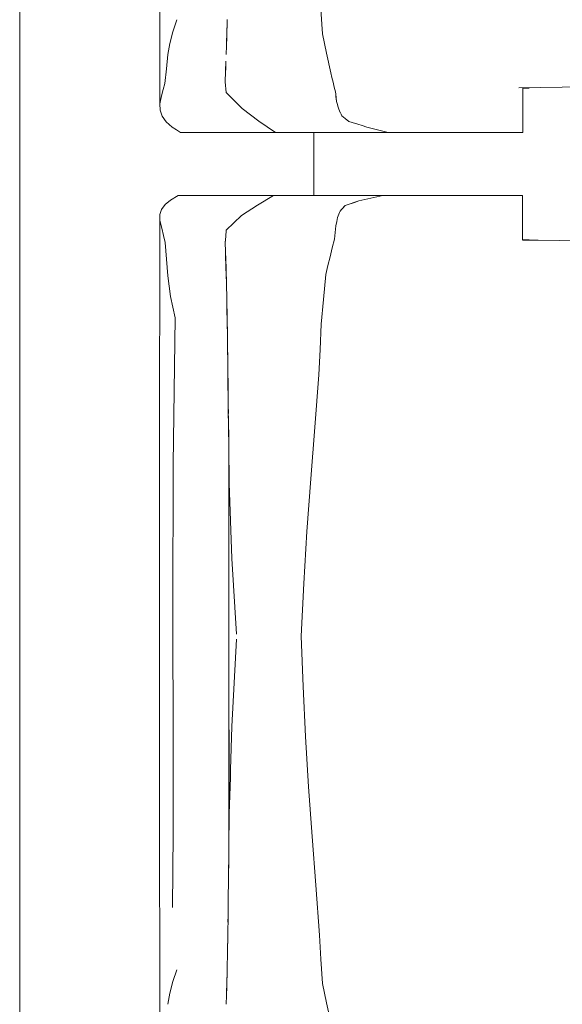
# Model space of a CAD drawing. Header units: millimetres. Extents: x -261 to 187, y -214 to 106.
# Tile 869 of 1056: x -197.063 to -196.72, y 9.289 to 9.912. Entities that reach past the tile are written whole.
import ezdxf

# ---------------------------------------------------------------- set-up
doc = ezdxf.new("R2010")
doc.units = ezdxf.units.MM
doc.header["$LTSCALE"] = 0.005
doc.header["$MEASUREMENT"] = 0
doc.layers.add('IFC-Elemento de mobília-Contorno', color=9, linetype='Continuous', lineweight=5)
doc.layers.add('IFC-Laje-Contorno', color=9, linetype='Continuous', lineweight=5)

msp = doc.modelspace()

# ---------------------------------------------------------------- linework, layer by layer
at = {"layer": 'IFC-Elemento de mobília-Contorno', "lineweight": 5}
for p, q in [((-196.97435, 10.02648), (-196.97427, 9.85887)), ((-196.87233, 9.91852), (-196.8714, 9.9032)), ((-196.96602, 9.90444), (-196.96352, 9.91193)), ((-196.93193, 9.90116), (-196.93162, 9.91231)), ((-196.93179, 9.90467), (-196.9317, 9.90968)), ((-196.9679, 9.89711), (-196.96602, 9.90444)), ((-196.93206, 9.89632), (-196.93179, 9.90467)), ((-196.93224, 9.89002), (-196.93193, 9.90116)), ((-196.8714, 9.9032), (-196.87007, 9.89703)), ((-196.96908, 9.89001), (-196.9679, 9.89711)), ((-196.87007, 9.89703), (-196.86873, 9.89087)), ((-196.97011, 9.88091), (-196.96908, 9.89001)), ((-196.93262, 9.87928), (-196.9324, 9.88576)), ((-196.86873, 9.89087), (-196.86607, 9.87853)), ((-196.97114, 9.87181), (-196.97011, 9.88091)), ((-196.93284, 9.87279), (-196.93262, 9.87928)), ((-196.93283, 9.87403), (-196.93253, 9.88203)), ((-196.93253, 9.88203), (-196.93248, 9.8836)), ((-196.86607, 9.87853), (-196.86533, 9.8755)), ((-196.93284, 9.87279), (-196.93227, 9.86608)), ((-196.93283, 9.87403), (-196.93281, 9.87376)), ((-196.86533, 9.8755), (-196.8646, 9.87247)), ((-196.8646, 9.87247), (-196.86387, 9.86943)), ((-196.97321, 9.86394), (-196.97218, 9.86788)), ((-196.97218, 9.86788), (-196.97114, 9.87181)), ((-196.93227, 9.86608), (-196.92723, 9.86095)), ((-196.86387, 9.86943), (-196.86313, 9.8664)), ((-196.86313, 9.8664), (-196.86297, 9.86491)), ((-196.74712, 9.86906), (-196.71969, 9.86946)), ((-196.74467, 9.86886), (-196.74249, 9.86886)), ((-196.74467, 9.85406), (-196.74467, 9.86886)), ((-196.74249, 9.86886), (-196.74051, 9.86886)), ((-196.71981, 9.86946), (-196.70616, 9.86972)), ((-196.97427, 9.85887), (-196.97321, 9.86394)), ((-196.92723, 9.86095), (-196.92218, 9.85582)), ((-196.86297, 9.86491), (-196.86246, 9.86043)), ((-196.86297, 9.86491), (-196.8628, 9.86342)), ((-196.86297, 9.86491), (-196.86263, 9.86192)), ((-196.8628, 9.86342), (-196.86263, 9.86192)), ((-196.86263, 9.86192), (-196.86246, 9.86043)), ((-196.86246, 9.86043), (-196.86212, 9.85917)), ((-196.97427, 9.85887), (-196.97412, 9.85476)), ((-196.97412, 9.85476), (-196.97275, 9.85104)), ((-196.92218, 9.85582), (-196.91164, 9.84797)), ((-196.86212, 9.85917), (-196.86144, 9.85665)), ((-196.86144, 9.85665), (-196.8611, 9.8554)), ((-196.8611, 9.8554), (-196.86061, 9.85437)), ((-196.86061, 9.85437), (-196.86012, 9.85334)), ((-196.86061, 9.85437), (-196.85963, 9.85232)), ((-196.74467, 9.84081), (-196.74467, 9.85406)), ((-196.97275, 9.85104), (-196.97026, 9.84748)), ((-196.97026, 9.84748), (-196.96642, 9.84409)), ((-196.91164, 9.84797), (-196.90113, 9.84081)), ((-196.85963, 9.85232), (-196.85914, 9.85129)), ((-196.85914, 9.85129), (-196.85804, 9.85039)), ((-196.85804, 9.85039), (-196.85693, 9.84949)), ((-196.85693, 9.84949), (-196.85472, 9.8477)), ((-196.85472, 9.8477), (-196.85187, 9.84682)), ((-196.85472, 9.8477), (-196.84902, 9.84594)), ((-196.96642, 9.84409), (-196.96376, 9.84245)), ((-196.96376, 9.84245), (-196.9611, 9.84081)), ((-196.85187, 9.84682), (-196.84902, 9.84594)), ((-196.84902, 9.84594), (-196.84617, 9.84506)), ((-196.84617, 9.84506), (-196.84331, 9.84418)), ((-196.84331, 9.84418), (-196.83318, 9.84165)), ((-196.84331, 9.84418), (-196.83656, 9.8425)), ((-196.84331, 9.84418), (-196.83994, 9.84334)), ((-196.83994, 9.84334), (-196.83656, 9.8425)), ((-196.83318, 9.84165), (-196.8298, 9.84081)), ((-196.9611, 9.84081), (-196.90113, 9.84081)), ((-196.90113, 9.84081), (-196.85986, 9.84081)), ((-196.8769, 9.80073), (-196.8769, 9.84081)), ((-196.85986, 9.84081), (-196.8298, 9.84081)), ((-196.8298, 9.84081), (-196.82782, 9.84081)), ((-196.82782, 9.84081), (-196.82587, 9.84081)), ((-196.82587, 9.84081), (-196.82393, 9.84081)), ((-196.82393, 9.84081), (-196.82201, 9.84081)), ((-196.82201, 9.84081), (-196.82009, 9.84081)), ((-196.82009, 9.84081), (-196.81817, 9.84081)), ((-196.81817, 9.84081), (-196.81624, 9.84081)), ((-196.81624, 9.84081), (-196.81429, 9.84081)), ((-196.81429, 9.84081), (-196.81231, 9.84081)), ((-196.81231, 9.84081), (-196.8103, 9.84081)), ((-196.8103, 9.84081), (-196.80824, 9.84081)), ((-196.80824, 9.84081), (-196.80614, 9.84081)), ((-196.80614, 9.84081), (-196.80398, 9.84081)), ((-196.80398, 9.84081), (-196.80179, 9.84081)), ((-196.80179, 9.84081), (-196.7996, 9.84081)), ((-196.7996, 9.84081), (-196.79741, 9.84081)), ((-196.79741, 9.84081), (-196.79526, 9.84081)), ((-196.79526, 9.84081), (-196.79316, 9.84081)), ((-196.79316, 9.84081), (-196.79112, 9.84081)), ((-196.79112, 9.84081), (-196.78918, 9.84081)), ((-196.78918, 9.84081), (-196.78735, 9.84081)), ((-196.78735, 9.84081), (-196.78562, 9.84081)), ((-196.78562, 9.84081), (-196.78396, 9.84081)), ((-196.78396, 9.84081), (-196.78234, 9.84081)), ((-196.78234, 9.84081), (-196.78072, 9.84081)), ((-196.78072, 9.84081), (-196.77906, 9.84081)), ((-196.77906, 9.84081), (-196.77735, 9.84081)), ((-196.77735, 9.84081), (-196.77553, 9.84081)), ((-196.77553, 9.84081), (-196.77359, 9.84081)), ((-196.77359, 9.84081), (-196.77152, 9.84081)), ((-196.77152, 9.84081), (-196.76933, 9.84081)), ((-196.76933, 9.84081), (-196.76704, 9.84081)), ((-196.76704, 9.84081), (-196.76467, 9.84081)), ((-196.76467, 9.84081), (-196.76222, 9.84081)), ((-196.76222, 9.84081), (-196.75971, 9.84081)), ((-196.75971, 9.84081), (-196.75715, 9.84081)), ((-196.75715, 9.84081), (-196.75457, 9.84081)), ((-196.75457, 9.84081), (-196.75199, 9.84081)), ((-196.75199, 9.84081), (-196.74946, 9.84081)), ((-196.74946, 9.84081), (-196.74701, 9.84081)), ((-196.74701, 9.84081), (-196.74467, 9.84081)), ((-196.97093, 9.79508), (-196.96753, 9.79794)), ((-196.96753, 9.79794), (-196.96266, 9.80073)), ((-196.96266, 9.80073), (-196.90241, 9.80073)), ((-196.91252, 9.7948), (-196.90241, 9.80073)), ((-196.90241, 9.80073), (-196.83326, 9.80073)), ((-196.88716, 9.80073), (-196.8769, 9.80073)), ((-196.84829, 9.7974), (-196.83326, 9.80073)), ((-196.84829, 9.7974), (-196.84077, 9.79907)), ((-196.84077, 9.79907), (-196.83702, 9.7999)), ((-196.83702, 9.7999), (-196.83326, 9.80073)), ((-196.83495, 9.80073), (-196.83194, 9.80073)), ((-196.83326, 9.80073), (-196.83128, 9.80073)), ((-196.83194, 9.80073), (-196.82912, 9.80073)), ((-196.83128, 9.80073), (-196.82931, 9.80073)), ((-196.82931, 9.80073), (-196.82735, 9.80073)), ((-196.82735, 9.80073), (-196.82541, 9.80073)), ((-196.82541, 9.80073), (-196.8235, 9.80073)), ((-196.8235, 9.80073), (-196.82159, 9.80073)), ((-196.82159, 9.80073), (-196.81969, 9.80073)), ((-196.81969, 9.80073), (-196.81778, 9.80073)), ((-196.81778, 9.80073), (-196.81586, 9.80073)), ((-196.81586, 9.80073), (-196.81392, 9.80073)), ((-196.81392, 9.80073), (-196.81195, 9.80073)), ((-196.81195, 9.80073), (-196.80994, 9.80073)), ((-196.80994, 9.80073), (-196.80789, 9.80073)), ((-196.80789, 9.80073), (-196.80579, 9.80073)), ((-196.80579, 9.80073), (-196.80365, 9.80073)), ((-196.80365, 9.80073), (-196.80147, 9.80073)), ((-196.80147, 9.80073), (-196.79929, 9.80073)), ((-196.79929, 9.80073), (-196.79713, 9.80073)), ((-196.79713, 9.80073), (-196.795, 9.80073)), ((-196.795, 9.80073), (-196.79292, 9.80073)), ((-196.79292, 9.80073), (-196.79091, 9.80073)), ((-196.79091, 9.80073), (-196.78899, 9.80073)), ((-196.78899, 9.80073), (-196.78718, 9.80073)), ((-196.78718, 9.80073), (-196.78547, 9.80073)), ((-196.78547, 9.80073), (-196.78383, 9.80073)), ((-196.78383, 9.80073), (-196.78222, 9.80073)), ((-196.78222, 9.80073), (-196.78061, 9.80073)), ((-196.78061, 9.80073), (-196.77897, 9.80073)), ((-196.77897, 9.80073), (-196.77726, 9.80073)), ((-196.77726, 9.80073), (-196.77545, 9.80073)), ((-196.77545, 9.80073), (-196.77352, 9.80073)), ((-196.77352, 9.80073), (-196.77146, 9.80073)), ((-196.77146, 9.80073), (-196.76928, 9.80073)), ((-196.76928, 9.80073), (-196.76701, 9.80073)), ((-196.76701, 9.80073), (-196.76465, 9.80073)), ((-196.76465, 9.80073), (-196.76222, 9.80073)), ((-196.76222, 9.80073), (-196.75973, 9.80073)), ((-196.75973, 9.80073), (-196.75719, 9.80073)), ((-196.75719, 9.80073), (-196.75462, 9.80073)), ((-196.75462, 9.80073), (-196.75206, 9.80073)), ((-196.75206, 9.80073), (-196.74955, 9.80073)), ((-196.74955, 9.80073), (-196.74711, 9.80073)), ((-196.74711, 9.80073), (-196.74479, 9.80073)), ((-196.74479, 9.78748), (-196.74479, 9.80073)), ((-196.97426, 9.78872), (-196.97311, 9.79204)), ((-196.97311, 9.79204), (-196.97093, 9.79508)), ((-196.92267, 9.78813), (-196.91252, 9.7948)), ((-196.86006, 9.79102), (-196.85931, 9.7919)), ((-196.85931, 9.7919), (-196.85856, 9.79279)), ((-196.85856, 9.79279), (-196.85706, 9.79456)), ((-196.85856, 9.79279), (-196.85781, 9.79367)), ((-196.85706, 9.79456), (-196.84829, 9.7974)), ((-196.85706, 9.79456), (-196.85048, 9.79669)), ((-196.85048, 9.79669), (-196.84829, 9.7974)), ((-196.97436, 9.63528), (-196.97426, 9.78872)), ((-196.97426, 9.78872), (-196.97417, 9.78501)), ((-196.97417, 9.78501), (-196.97297, 9.78016)), ((-196.93227, 9.77888), (-196.92267, 9.78813)), ((-196.86234, 9.78428), (-196.86179, 9.78693)), ((-196.86234, 9.78428), (-196.86207, 9.7856)), ((-196.86207, 9.7856), (-196.86179, 9.78693)), ((-196.86179, 9.78693), (-196.86049, 9.78999)), ((-196.86049, 9.78999), (-196.86006, 9.79102)), ((-196.74479, 9.77268), (-196.74479, 9.78748)), ((-196.97297, 9.78016), (-196.9719, 9.77559)), ((-196.93256, 9.77497), (-196.93227, 9.77888)), ((-196.93256, 9.77489), (-196.93227, 9.77888)), ((-196.93227, 9.77888), (-196.92747, 9.7835)), ((-196.86333, 9.77741), (-196.86311, 9.77952)), ((-196.86311, 9.77952), (-196.86289, 9.78162)), ((-196.86289, 9.78162), (-196.86234, 9.78428)), ((-196.9719, 9.77559), (-196.97084, 9.77101)), ((-196.93284, 9.77105), (-196.93256, 9.77497)), ((-196.93284, 9.7709), (-196.93256, 9.77489)), ((-196.86516, 9.76762), (-196.86378, 9.77321)), ((-196.86378, 9.77321), (-196.86356, 9.77531)), ((-196.86356, 9.77531), (-196.86333, 9.77741)), ((-196.74479, 9.77268), (-196.7426, 9.77268)), ((-196.74479, 9.77262), (-196.735, 9.77248)), ((-196.7426, 9.77268), (-196.7406, 9.77268)), ((-196.97084, 9.77101), (-196.96908, 9.75007)), ((-196.93284, 9.7709), (-196.93237, 9.75483)), ((-196.86655, 9.76203), (-196.86516, 9.76762)), ((-196.735, 9.77248), (-196.72142, 9.77229)), ((-196.72142, 9.77229), (-196.70809, 9.77204)), ((-196.93262, 9.76325), (-196.93239, 9.75546)), ((-196.93261, 9.76286), (-196.93237, 9.75483)), ((-196.93261, 9.76286), (-196.9325, 9.75918)), ((-196.86794, 9.75644), (-196.86655, 9.76203)), ((-196.93248, 9.75861), (-196.93237, 9.75483)), ((-196.93239, 9.75546), (-196.93215, 9.74527)), ((-196.93237, 9.75483), (-196.93212, 9.74403)), ((-196.86933, 9.75085), (-196.86794, 9.75644)), ((-196.96908, 9.75007), (-196.96739, 9.73699)), ((-196.87071, 9.7351), (-196.86933, 9.75085)), ((-196.93215, 9.74527), (-196.9319, 9.73508)), ((-196.96739, 9.73699), (-196.96461, 9.72333)), ((-196.9319, 9.73508), (-196.93153, 9.71195)), ((-196.93188, 9.73412), (-196.93186, 9.73322)), ((-196.93186, 9.73322), (-196.9316, 9.71651)), ((-196.87209, 9.71936), (-196.87071, 9.7351)), ((-196.96576, 9.63083), (-196.96461, 9.72333)), ((-196.87284, 9.70332), (-196.87209, 9.71936)), ((-196.93153, 9.71195), (-196.93125, 9.6911)), ((-196.93151, 9.71108), (-196.93151, 9.71073)), ((-196.93151, 9.71073), (-196.93121, 9.68874)), ((-196.87359, 9.68728), (-196.87284, 9.70332)), ((-196.93125, 9.6911), (-196.93109, 9.67975)), ((-196.93121, 9.68874), (-196.93091, 9.6656)), ((-196.87616, 9.65429), (-196.87359, 9.68728)), ((-196.93109, 9.67975), (-196.93094, 9.66841)), ((-196.93094, 9.66841), (-196.93087, 9.66294)), ((-196.93091, 9.6656), (-196.9306, 9.64197)), ((-196.93085, 9.66126), (-196.93063, 9.64403)), ((-196.87879, 9.62148), (-196.87616, 9.65429)), ((-196.93063, 9.38283), (-196.93063, 9.64403)), ((-196.9306, 9.64197), (-196.93032, 9.61881)), ((-196.97436, 9.63528), (-196.97435, 9.42534)), ((-196.96606, 9.53845), (-196.96576, 9.63083)), ((-196.93032, 9.61881), (-196.92879, 9.57116)), ((-196.88117, 9.58821), (-196.87879, 9.62148)), ((-196.8831, 9.55533), (-196.88117, 9.58821)), ((-196.92879, 9.57116), (-196.9257, 9.52315)), ((-196.88491, 9.52186), (-196.8831, 9.55533)), ((-196.96606, 9.53845), (-196.96586, 9.45031)), ((-196.92718, 9.49238), (-196.9257, 9.52003)), ((-196.88491, 9.52186), (-196.88353, 9.49001)), ((-196.92866, 9.46473), (-196.92718, 9.49238)), ((-196.88353, 9.49001), (-196.8821, 9.45849)), ((-196.93032, 9.40971), (-196.93032, 9.46257)), ((-196.92949, 9.43722), (-196.92866, 9.46473)), ((-196.8821, 9.45849), (-196.88012, 9.42662)), ((-196.96586, 9.45031), (-196.96583, 9.39704)), ((-196.92963, 9.43243), (-196.92949, 9.43722)), ((-196.93032, 9.40971), (-196.92963, 9.43243)), ((-196.97435, 9.42534), (-196.97427, 9.25772)), ((-196.88012, 9.42662), (-196.87794, 9.3951)), ((-196.93056, 9.38824), (-196.93032, 9.40971)), ((-196.96626, 9.35024), (-196.96583, 9.39704)), ((-196.87794, 9.3951), (-196.87552, 9.3642)), ((-196.93083, 9.3662), (-196.93056, 9.38824)), ((-196.93083, 9.36685), (-196.93063, 9.38292)), ((-196.93095, 9.3566), (-196.93083, 9.36685)), ((-196.93095, 9.35681), (-196.93083, 9.3662)), ((-196.87552, 9.3642), (-196.87327, 9.3327)), ((-196.93111, 9.34479), (-196.93095, 9.3566)), ((-196.9311, 9.34508), (-196.93096, 9.35636)), ((-196.93126, 9.33299), (-196.93111, 9.34479)), ((-196.93116, 9.34076), (-196.9311, 9.34508)), ((-196.93144, 9.32208), (-196.93126, 9.33299)), ((-196.93139, 9.32421), (-196.93131, 9.33031)), ((-196.87327, 9.3327), (-196.87233, 9.31738)), ((-196.93149, 9.31914), (-196.93139, 9.32421)), ((-196.93162, 9.31116), (-196.93144, 9.32208)), ((-196.87233, 9.31738), (-196.8714, 9.30205)), ((-196.96602, 9.30329), (-196.96352, 9.31078)), ((-196.93193, 9.30002), (-196.93162, 9.31116)), ((-196.93179, 9.30352), (-196.9317, 9.30853)), ((-196.9679, 9.29597), (-196.96602, 9.30329)), ((-196.93224, 9.28887), (-196.93193, 9.30002)), ((-196.93206, 9.29518), (-196.93179, 9.30352)), ((-196.8714, 9.30205), (-196.87007, 9.29589)), ((-196.96908, 9.28886), (-196.9679, 9.29597)), ((-196.87007, 9.29589), (-196.86873, 9.28972)), ((-196.86873, 9.28972), (-196.86607, 9.27739))]:
    msp.add_line(p, q, dxfattribs=at)
at = {"layer": 'IFC-Laje-Contorno', "lineweight": 5}
msp.add_line((-197.06289, 4.21523), (-197.06289, 17.25477), dxfattribs=at)

doc.saveas('drawing.dxf')
